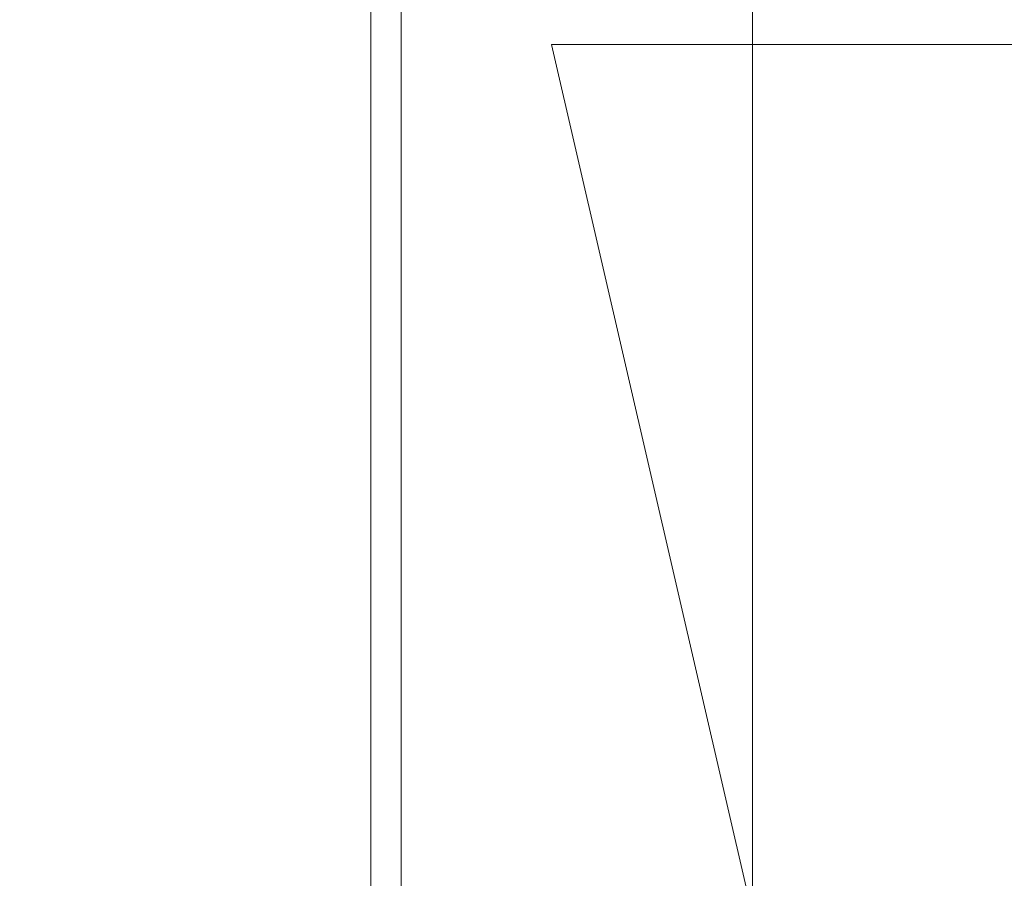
# Model space of a CAD drawing. Header units: millimetres. Extents: x -4738 to 65662, y -68080 to 6847.
# Tile 400 of 656: x 1362 to 1460, y -34257 to -34171. Entities that reach past the tile are written whole.
import ezdxf

# ---------------------------------------------------------------- set-up
doc = ezdxf.new("R2010")
doc.units = ezdxf.units.MM
for name, color, linetype, lineweight in [('COTAS_O', 1, 'Continuous', 0), ('frontal_C03', 7, 'Continuous', 0), ('frontal_secador', 7, 'Continuous', 0)]:
    doc.layers.add(name, color=color, linetype=linetype, lineweight=lineweight)
doc.dimstyles.new('R19_100', dxfattribs={"dimtxt": 250, "dimasz": 150, "dimexe": 150, "dimexo": 80, "dimgap": 100, "dimtad": 1, "dimtih": 1, "dimtoh": 1, "dimdsep": 46, "dimcen": 0.09, "dimadec": 0, "dimazin": 0, "dimtfac": 1, "dimtdec": 4, "dimtofl": 0, "dimtmove": 0, "dimatfit": 3, "dimfxl": 1, "dimtolj": 1, "dimtzin": 0, "dimarcsym": 0})

# ---------------------------------------------------------------- blocks, each defined once
blk = doc.blocks.new('DIM_R31_48')
at = {"layer": 'COTAS_O'}
for p, q in [((-1725, -33700), (-1575, -33655)), ((1725, -33700), (1575, -33655)), ((-1725, -34400), (-1725, -33700)), ((-1725, -33700), (1725, -33700)), ((-1725, -33700), (-1575, -33745)), ((1725, -33700), (1575, -33745)), ((1725, -34400), (1725, -33700))]:
    blk.add_line(p, q, dxfattribs=at)
blk.add_text('3450 O', height=250, dxfattribs=at).set_placement((0, -33600))

msp = doc.modelspace()

# ---------------------------------------------------------------- linework, layer by layer
at = {"layer": 'frontal_C03'}
for p, q in [((1435, -34954.179), (1435, -32259.264)), ((1435, -32263.162), (1435, -34958.077)), ((1435, -35437.51), (1435, -32742.595)), ((1435, -32746.492), (1435, -35441.408)), ((1415, -34173.45), (1485, -34173.45)), ((1833.922, -35988), (1415, -34173.45))]:
    msp.add_line(p, q, dxfattribs=at)
at = {"layer": 'frontal_secador'}
for p, q in [((1400, -36000), (1400, -33000)), ((1397, -35940), (1397, -33075)), ((1400, -36000), (1400, -33075)), ((1400, -34600), (1400, -33075)), ((1400, -35940), (1400, -33075)), ((1400, -34650), (1400, -33075)), ((1400, -36000), (1400, -33250))]:
    msp.add_line(p, q, dxfattribs=at)

# ---------------------------------------------------------------- dimensions: what is measured, and where the dimension line sits
at = {"layer": 'COTAS_O'}
dim = msp.add_aligned_dim(p1=(-1725, -34400), p2=(1725, -34400), distance=700, text='<> O', dimstyle='R19_100', dxfattribs=at)
dim.commit()
dim.dimension.update_dxf_attribs({"geometry": 'DIM_R31_48', "text_midpoint": (0, -33700)})

doc.saveas('drawing.dxf')
